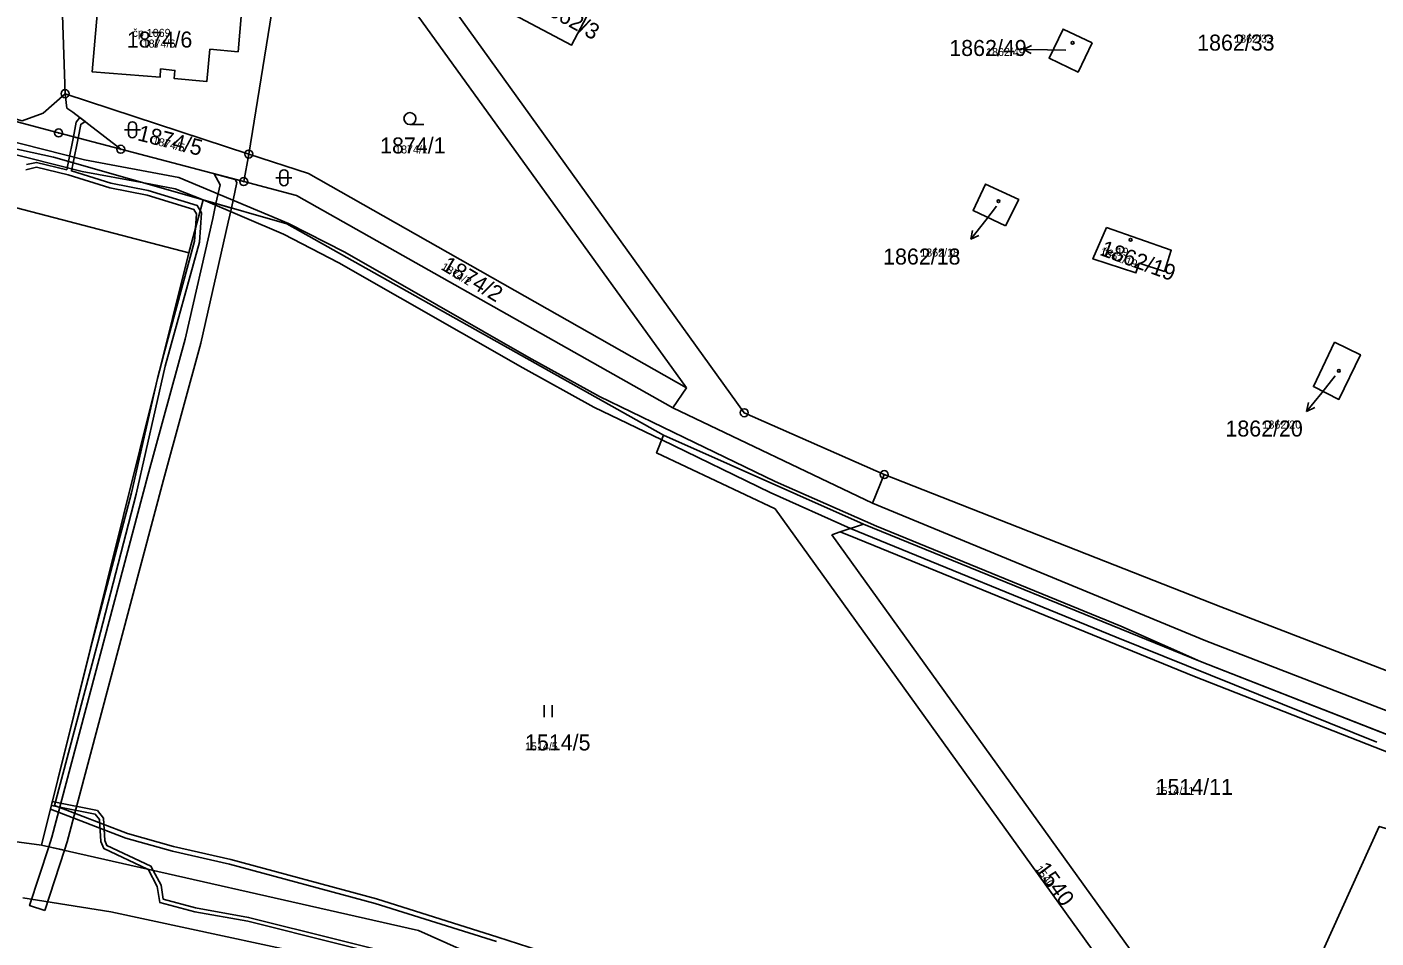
# Model space of a CAD drawing. Extents: x -763628 to -761565, y -976033 to -973833.
# Drawn here: x -763212.5 to -763043.9, y -975332.7 to -975218.9 of the extents above; entities that cross this region are included whole.
import ezdxf

# ---------------------------------------------------------------- set-up
doc = ezdxf.new("R2010")
doc.units = 0
for name, color, linetype in [('KN_cisla parcel 1000', 7, 'Continuous'), ('KN_cisla parcel 500', 7, 'Continuous'), ('KN_cisla parcel znacky', 7, 'Continuous'), ('KN_cisla popisna 500', 7, 'Continuous'), ('KN_hranice parcel', 7, 'Continuous'), ('KN_vecna bremena', 7, 'Continuous'), ('KN_vnitrni kresba parcel', 7, 'Continuous'), ('KN_znacky bodu BP', 7, 'Continuous'), ('KN_znacky budov', 7, 'Continuous'), ('KN_znacky kultur', 7, 'Continuous')]:
    doc.layers.add(name, color=color, linetype=linetype)

msp = doc.modelspace()

# ---------------------------------------------------------------- linework, layer by layer
at = {"layer": 'KN_cisla parcel znacky'}
for p, q in [((-763088, -975221.69), (-763086.99, -975221.2)), ((-763085, -975221.74), (-763088, -975221.69)), ((-763088, -975221.69), (-763087.01, -975222.21)), ((-763082.69, -975221.79), (-763085, -975221.74)), ((-763091.35, -975241.29), (-763092.71, -975243.05)), ((-763092.71, -975243.05), (-763094.56, -975245.42)), ((-763094.56, -975245.42), (-763094.34, -975244.32)), ((-763094.56, -975245.42), (-763093.55, -975244.93)), ((-763049.02, -975262.49), (-763050.72, -975264.59)), ((-763050.72, -975264.59), (-763052.61, -975266.92)), ((-763052.61, -975266.92), (-763052.37, -975265.83)), ((-763052.61, -975266.92), (-763051.59, -975266.46))]:
    msp.add_line(p, q, dxfattribs=at)
at = {"layer": 'KN_hranice parcel'}
for p, q in [((-763183.58, -975189.92), (-763130.1, -975264)), ((-763207.75, -975227.23), (-763184.81, -975234.77)), ((-763200.79, -975234.18), (-763185.43, -975238.22)), ((-763185.43, -975238.22), (-763184.81, -975234.77)), ((-763190.52, -975240.51), (-763192.28, -975247.1)), ((-763192.28, -975247.1), (-763210.7, -975321.11)), ((-763130.1, -975264), (-763131.8, -975266.48)), ((-763131.8, -975266.48), (-763106.84, -975278.39)), ((-763107.97, -975281), (-763132.96, -975269.88)), ((-763106.84, -975278.39), (-763105.39, -975274.82)), ((-763061.66, -975358.82), (-763119.04, -975279.09)), ((-763107.97, -975281), (-763110.88, -975281.97)), ((-763110.88, -975281.97), (-763111.94, -975282.33)), ((-763111.94, -975282.33), (-763059.81, -975354.74))]:
    msp.add_line(p, q, dxfattribs=at)
for points in [[(-763105.39, -975274.82), (-763122.89, -975267.09), (-763181.36, -975185.76), (-763202.35, -975156.56)], [(-763207.75, -975227.23), (-763208.26, -975212.47), (-763198.86, -975185.41)], [(-763184.81, -975234.77), (-763180.62, -975208.98), (-763181.24, -975195.94), (-763189.89, -975188.06)], [(-763189.68, -975221.67), (-763190.03, -975225.69), (-763194.12, -975225.34), (-763194.03, -975224.32), (-763195.82, -975224.14), (-763195.89, -975225.17), (-763204.38, -975224.48), (-763203.48, -975214.41), (-763193.71, -975215.19), (-763193.55, -975213.39), (-763185.47, -975214.1), (-763186.13, -975221.99), (-763189.68, -975221.67)], [(-763141.86, -975216.23), (-763149.04, -975212.28), (-763151.62, -975217.36), (-763144.47, -975221.16), (-763141.86, -975216.23)], [(-763079.41, -975220.86), (-763083.05, -975219.15), (-763084.79, -975222.81), (-763081.16, -975224.53), (-763079.41, -975220.86)], [(-763190.52, -975240.51), (-763209.2, -975235.17), (-763243.53, -975227.68), (-763258.62, -975225.35), (-763292.21, -975223.16), (-763335.82, -975221.89), (-763376.33, -975220.79)], [(-763232.31, -975225.27), (-763213.11, -975230.62), (-763210.49, -975229.67), (-763207.75, -975227.23)], [(-763192.28, -975247.1), (-763253.27, -975231.19), (-763300.09, -975228.66), (-763381.88, -975225.65)], [(-763232.39, -975225.79), (-763208.57, -975232.13), (-763200.79, -975234.18)], [(-763200.79, -975234.18), (-763206.77, -975229.53), (-763207.53, -975229.04), (-763207.75, -975227.23)], [(-763184.81, -975234.77), (-763177.35, -975237.22), (-763130.1, -975264)], [(-763185.43, -975238.22), (-763178.82, -975239.96), (-763131.8, -975266.48)], [(-763090.24, -975243.74), (-763088.59, -975240.47), (-763092.73, -975238.52), (-763094.29, -975241.84), (-763090.24, -975243.74)], [(-763132.96, -975269.88), (-763180.06, -975243.5), (-763190.52, -975240.51)], [(-763077.62, -975243.94), (-763079.31, -975247.87), (-763073.94, -975249.62), (-763073.55, -975248.41), (-763070.38, -975249.44), (-763069.52, -975246.8), (-763077.62, -975243.94)], [(-763049.11, -975258.29), (-763051.76, -975263.83), (-763048.56, -975265.43), (-763045.88, -975259.84), (-763049.11, -975258.29)], [(-763119.04, -975279.09), (-763133.84, -975272.12), (-763132.96, -975269.88)], [(-763105.39, -975274.82), (-763063.33, -975291.34), (-762993.15, -975318.36)], [(-763106.84, -975278.39), (-763065.22, -975295.61), (-762993.95, -975323.14), (-762917.87, -975332.33)], [(-762902.09, -975338.66), (-762918.46, -975335.71), (-762994.22, -975326.25), (-763065.88, -975298.17), (-763107.97, -975281)], [(-763110.88, -975281.97), (-763108.72, -975282.85), (-763066.61, -975300.03), (-762994.95, -975328.11), (-762994.55, -975328.22), (-762983.1, -975329.65)], [(-763210.7, -975321.11), (-763302.52, -975308.84), (-763362.74, -975315.98)], [(-763059.81, -975354.74), (-763043.52, -975318.79), (-762991.97, -975333.73), (-762984.8, -975335.08)], [(-763117.94, -975353.91), (-763125.03, -975349.04), (-763163.61, -975331.77), (-763210.7, -975321.11)]]:
    msp.add_lwpolyline(points, dxfattribs=at)
at = {"layer": 'KN_vecna bremena'}
for points in [[(-763039.03, -975308.69), (-763065.88, -975298.17), (-763075.83, -975293.75), (-763106.35, -975281.26), (-763119.03, -975275.69), (-763129.08, -975270.82), (-763140.99, -975265.06), (-763149.82, -975260.2), (-763172.81, -975247.05), (-763179.83, -975243.43), (-763193.54, -975237.69), (-763205.32, -975235.49), (-763228.51, -975229.63)], [(-763228.85, -975231.09), (-763205.64, -975236.95), (-763197.93, -975238.39), (-763193.98, -975239.13), (-763190.52, -975240.51), (-763180.47, -975244.79), (-763173.53, -975248.37), (-763150.56, -975261.5), (-763141.67, -975266.4), (-763133.2, -975270.5), (-763119.65, -975277.05), (-763109.61, -975281.55), (-763076.41, -975295.13), (-763043.85, -975308.26)], [(-763212.66, -975236.73), (-763211.34, -975236.43), (-763207.39, -975237.39), (-763202.18, -975239), (-763197.5, -975239.9), (-763191.65, -975241.71), (-763191.33, -975242.25), (-763191.45, -975243.99), (-763191.57, -975245.67), (-763195.43, -975259.77), (-763196.19, -975262.83), (-763199.45, -975277.11), (-763204.35, -975295.61), (-763209.58, -975316.62), (-763200.15, -975320.25), (-763194.35, -975321.87), (-763187.19, -975323.48), (-763169.01, -975328.42), (-763153.84, -975333.18)], [(-763144.63, -975335.55), (-763153.66, -975332.6), (-763168.85, -975327.84), (-763187.05, -975322.9), (-763194.21, -975321.29), (-763199.97, -975319.67), (-763209.07, -975316.18), (-763203.67, -975295.79), (-763198.87, -975277.25), (-763195.23, -975261.29), (-763190.97, -975245.77), (-763190.71, -975242.11), (-763190.87, -975241.84), (-763191.25, -975241.21), (-763197.36, -975239.32), (-763202.04, -975238.42), (-763206.96, -975236.89), (-763206.76, -975235.87), (-763207.34, -975235.7), (-763207.54, -975236.73), (-763211.34, -975235.81), (-763212.58, -975236.09)], [(-763162.42, -975335.75), (-763184.83, -975330.15), (-763191.44, -975328.97), (-763195.48, -975327.87), (-763195.75, -975326.11), (-763196.74, -975324.27), (-763197.02, -975323.76), (-763202.52, -975321.18), (-763202.77, -975320.56), (-763202.97, -975317.75), (-763203.71, -975316.8), (-763209.35, -975315.67), (-763209.47, -975316.16), (-763203.99, -975317.26), (-763203.45, -975317.93), (-763203.27, -975320.68), (-763202.9, -975321.56), (-763197.44, -975324.11), (-763197.38, -975324.14), (-763196.23, -975326.27), (-763195.92, -975328.27), (-763191.54, -975329.45), (-763184.93, -975330.63), (-763162.36, -975336.27)]]:
    msp.add_lwpolyline(points, dxfattribs=at)
for points in [[(-763206.72, -975232.62), (-763206.14, -975232.77), (-763205.8, -975231.08), (-763205.25, -975230.71), (-763205.9, -975230.21), (-763206.36, -975230.78)], [(-763207.34, -975235.7), (-763206.76, -975235.87), (-763206.14, -975232.77), (-763206.72, -975232.62)], [(-763189.13, -975237.25), (-763188.38, -975238.62), (-763188.9, -975240.97), (-763186.98, -975241.52), (-763186.29, -975238.31), (-763186.5, -975237.94)], [(-763188.9, -975240.97), (-763189.31, -975242.84), (-763192.73, -975257.92), (-763197.41, -975274.95), (-763209.41, -975320.14), (-763209.79, -975321.32), (-763207.83, -975321.76), (-763207.49, -975320.71), (-763195.47, -975275.46), (-763190.8, -975258.41), (-763187.36, -975243.28), (-763186.98, -975241.52)], [(-763210.29, -975329.29), (-763207.83, -975321.76), (-763209.79, -975321.32), (-763212.2, -975328.67)]]:
    msp.add_lwpolyline(points, close=True, dxfattribs=at)
at = {"layer": 'KN_vnitrni kresba parcel'}
for p, q in [((-763213.03, -975327.72), (-763202.02, -975329.45)), ((-763202.02, -975329.45), (-763165.04, -975337.38))]:
    msp.add_line(p, q, dxfattribs=at)
at = {"layer": 'KN_znacky bodu BP'}
for centre, radius in [((-763207.75, -975227.23), 0.5), ((-763207.75, -975227.23), 0.0303), ((-763208.57, -975232.13), 0.5), ((-763208.57, -975232.13), 0.0303), ((-763200.79, -975234.18), 0.5), ((-763200.79, -975234.18), 0.0303), ((-763184.81, -975234.77), 0.5), ((-763184.81, -975234.77), 0.0303), ((-763185.43, -975238.22), 0.5), ((-763185.43, -975238.22), 0.0303), ((-763122.89, -975267.09), 0.5), ((-763122.89, -975267.09), 0.0303), ((-763105.39, -975274.82), 0.5), ((-763105.39, -975274.82), 0.0303)]:
    msp.add_circle(centre, radius, dxfattribs=at)
at = {"layer": 'KN_znacky budov'}
for centre in [(-763081.85, -975220.88), (-763091.12, -975240.67), (-763074.6, -975245.49), (-763048.57, -975261.87)]:
    msp.add_circle(centre, 0.175, dxfattribs=at)
at = {"layer": 'KN_znacky kultur'}
for p, q in [((-763200.34, -975231.74), (-763198.34, -975231.74)), ((-763199.84, -975231.24), (-763199.84, -975232.24)), ((-763198.84, -975232.24), (-763198.84, -975231.24)), ((-763164.66, -975231.1), (-763162.91, -975231.1)), ((-763180.9, -975237.23), (-763180.9, -975238.23)), ((-763179.9, -975238.23), (-763179.9, -975237.23)), ((-763181.4, -975237.73), (-763179.4, -975237.73)), ((-763147.87, -975305.14), (-763147.87, -975303.64)), ((-763146.87, -975305.14), (-763146.87, -975303.64))]:
    msp.add_line(p, q, dxfattribs=at)
msp.add_circle((-763164.66, -975230.35), 0.75, dxfattribs=at)
for centre, start, end in [((-763199.34, -975231.24), 0, 180), ((-763199.34, -975232.24), 180, 359.9879), ((-763180.4, -975237.23), 0, 180), ((-763180.4, -975238.23), 180, 359.9879)]:
    msp.add_arc(centre, 0.5, start, end, dxfattribs=at)

# ---------------------------------------------------------------- texts
at = {"layer": 'KN_cisla parcel 1000'}
for s, rotation, p in [('1862/3', 331, (-763148.86, -975216.62)), ('1874/5', 346, (-763198.82, -975233.04)), ('1862/19', 340, (-763078.52, -975247.37)), ('1874/2', 329, (-763160.86, -975249.14)), ('1540', 306, (-763086.61, -975324.13))]:
    msp.add_text(s, height=2, rotation=rotation, dxfattribs=at).set_placement(p)
for s, p in [('1874/6', (-763200.04, -975221.47)), ('1862/49', (-763097.26, -975222.52)), ('1862/33', (-763066.28, -975221.85)), ('1874/1', (-763168.39, -975234.7)), ('1862/18', (-763105.53, -975248.58)), ('1862/20', (-763062.75, -975270.07)), ('1514/5', (-763150.28, -975309.29)), ('1514/11', (-763071.48, -975314.84))]:
    msp.add_text(s, height=2, dxfattribs=at).set_placement(p)
at = {"layer": 'KN_cisla parcel 500'}
for s, p in [('1874/6', (-763198.06, -975221.47)), ('1862/33', (-763061.65, -975220.85)), ('1862/49', (-763092.66, -975222.52)), ('1874/1', (-763166.51, -975234.7)), ('1862/18', (-763100.89, -975247.58)), ('1862/20', (-763058.12, -975269.07)), ('1514/5', (-763150.28, -975309.29)), ('1514/11', (-763071.48, -975314.84))]:
    msp.add_text(s, height=1, dxfattribs=at).set_placement(p)
for s, rotation, p in [('1874/5', 346, (-763196.9, -975233.52)), ('1862/19', 340, (-763078.52, -975247.37)), ('1874/2', 329, (-763160.86, -975249.14)), ('1540', 306, (-763086.61, -975324.13))]:
    msp.add_text(s, height=1, rotation=rotation, dxfattribs=at).set_placement(p)
at = {"layer": 'KN_cisla popisna 500'}
for s, p in [('čp 1069', (-763199.33, -975220.13)), ('če 19', (-763078.12, -975247.48))]:
    msp.add_text(s, height=1, dxfattribs=at).set_placement(p)

doc.saveas('drawing.dxf')
